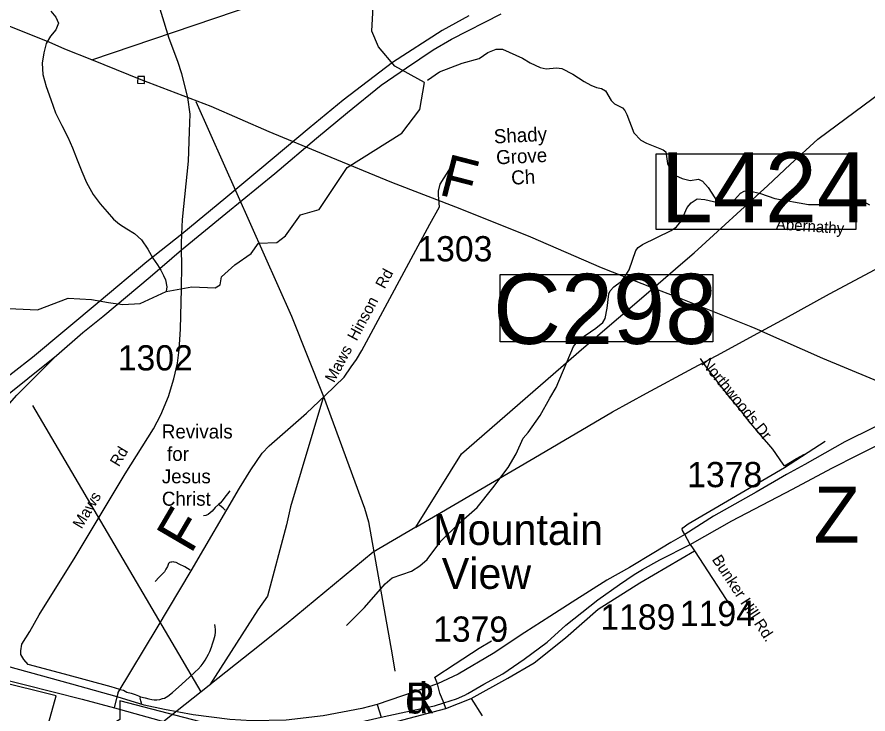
# Model space of a CAD drawing. Extents: x 1268485 to 1426702, y 514839 to 616766.
# Drawn here: x 1315174 to 1320154, y 553313 to 557393 of the extents above; entities that cross this region are included whole.
import ezdxf

# ---------------------------------------------------------------- set-up
doc = ezdxf.new("R2010")
doc.units = 0
for name, color, linetype in [('Old_Level_10', 7, 'Continuous'), ('Old_Level_11', 7, 'Continuous'), ('Old_Level_13', 7, 'Continuous'), ('Old_Level_21', 7, 'Continuous'), ('Old_Level_22', 7, 'Continuous'), ('Old_Level_27', 7, 'Continuous'), ('Old_Level_28', 7, 'Continuous'), ('Old_Level_31', 7, 'Continuous'), ('Old_Level_32', 7, 'Continuous'), ('Old_Level_35', 7, 'Continuous'), ('Old_Level_39', 7, 'Continuous'), ('Old_Level_47', 7, 'Continuous'), ('Old_Level_48', 7, 'Continuous'), ('Old_Level_49', 7, 'Continuous'), ('Old_Level_50', 7, 'Continuous'), ('Old_Level_56', 7, 'Continuous'), ('Old_Level_59', 7, 'Continuous'), ('Old_Level_62', 7, 'Continuous'), ('Old_Level_8', 7, 'Continuous'), ('Old_Level_9', 7, 'Continuous')]:
    doc.layers.add(name, color=color, linetype=linetype)

msp = doc.modelspace()

# ---------------------------------------------------------------- linework, layer by layer
at = {"layer": 'Old_Level_22'}
for p, q in [((1318166.094, 556578.704), (1318166.094, 556578.704)), ((1316021.62, 555007.979), (1316021.62, 555007.979))]:
    msp.add_line(p, q, dxfattribs=at)
at = {"layer": 'Old_Level_27'}
for points in [[(1316136.242, 556029.593), (1316395.977, 556242.594), (1316681.882, 556477.498), (1316926.576, 556683.413), (1317107.393, 556834.352), (1317304.178, 556993.287), (1317453.054, 557095.245), (1317609.658, 557201.202), (1317716.293, 557264.176), (1318006.716, 557412.428)], [(1317818.292, 557400.12), (1317662.719, 557314.155), (1317371.146, 557126.232), (1317082.665, 556906.322), (1316884.334, 556743.389), (1316595.338, 556500.489), (1316395.786, 556335.128), (1316138.404, 556121.643)], [(1316138.404, 556121.643), (1315934.407, 555959.71), (1315654.098, 555726.542), (1315265.515, 555399.752), (1315032.133, 555220.857), (1314895.168, 555108.796)], [(1315404.994, 555412.317), (1315559.725, 555545.451), (1315677.001, 555639.357), (1315953.982, 555871.746), (1316136.242, 556029.593)], [(1314045.729, 553969.607), (1314290.522, 554273.456), (1314507.215, 554523.046), (1314713.336, 554765.795), (1314919.459, 554984.614), (1315066.869, 555142.532), (1315404.994, 555412.317)]]:
    msp.add_lwpolyline(points, dxfattribs=at)
at = {"layer": 'Old_Level_28'}
for points in [[(1321009.747, 555223.944), (1320942.802, 555211.977), (1320814.195, 555188.044), (1320622.167, 555143.597), (1320387.858, 555071.797), (1320188.869, 554990.281), (1320018.142, 554905.712), (1319785.347, 554774.342), (1319677.882, 554714.51), (1319499.948, 554611.939), (1319249.768, 554470.462), (1319081.541, 554363.583)], [(1319113.234, 554305.494), (1319357.244, 554443.507), (1319711.428, 554630.058), (1319942.732, 554752.978), (1320097.603, 554830.316), (1320320.048, 554940.975), (1320457.384, 554997.373), (1320613.514, 555050.88), (1320747.96, 555082.694), (1320827.47, 555102.94), (1320934.449, 555127.525), (1321032.647, 555136.758)], [(1319081.541, 554363.583), (1319000.043, 554316.606), (1318900.064, 554255.919), (1318758.26, 554170.885), (1318625.745, 554096.437), (1318423.532, 553967.453), (1318291.403, 553883.687), (1318145.179, 553789.664), (1317960.198, 553666.579), (1317755.837, 553546.913), (1317634.277, 553490.499)], [(1317793.981, 553424.126), (1317812.21, 553432.375), (1317905.418, 553488.053), (1318016.57, 553548.621), (1318142.176, 553635.124), (1318277.306, 553733.248), (1318386.533, 553832.4), (1318573.275, 553981.128), (1318700.12, 554071.733), (1318785.552, 554129.415), (1318834.88, 554158.476), (1318935.299, 554214.89), (1319113.234, 554305.494)], [(1315759.943, 553413.037), (1315495.54, 553487.081), (1314996.862, 553624.681)], [(1315044.48, 553529.363), (1315555.438, 553399.894), (1315743.943, 553348.608)], [(1317634.277, 553490.499), (1317572.617, 553468.276), (1317282.56, 553367.819)], [(1317282.56, 553367.819), (1317192.083, 553345.191), (1316966.582, 553302.453), (1316749.89, 553276.811), (1316547.291, 553273.391), (1316418.685, 553281.939), (1316205.516, 553307.581), (1316036.39, 553340.062), (1315918.355, 553363.995), (1315759.943, 553413.037)], [(1317671.277, 553377.672), (1317746.561, 553402.668), (1317793.981, 553424.126)], [(1315743.943, 553348.608), (1316087.48, 553252.876), (1316242.512, 553211.848), (1316408.114, 553184.495), (1316566.076, 553173.55), (1316623.887, 553173.55), (1316768.806, 553191.164), (1316895.35, 553206.246), (1317160.371, 553261.424), (1317304.385, 553295.109)], [(1317304.385, 553295.109), (1317495.099, 553334.932), (1317616.658, 553360.575), (1317671.277, 553377.672)]]:
    msp.add_lwpolyline(points, dxfattribs=at)
at = {"layer": 'Old_Level_31'}
for p, q in [((1316891.606, 556761.816), (1316891.606, 556761.816)), ((1316137.454, 556075.615), (1316137.454, 556075.615)), ((1316137.681, 555802.635), (1316137.681, 555802.635)), ((1315710.643, 555721.648), (1315710.643, 555721.648))]:
    msp.add_line(p, q, dxfattribs=at)
for points in [[(1318914.913, 556592.193), (1320083.384, 556592.193), (1320083.384, 556149.253), (1318914.913, 556149.253), (1318914.913, 556592.193)], [(1318001.657, 555885.656), (1319245.558, 555885.656), (1319245.558, 555490.755), (1318001.657, 555490.755), (1318001.657, 555885.656)]]:
    msp.add_lwpolyline(points, dxfattribs=at)
at = {"layer": 'Old_Level_32'}
for p, q in [((1319138.951, 554268.526), (1319350.442, 553943.966)), ((1315743.943, 553348.608), (1315759.943, 553413.037)), ((1317282.56, 553367.819), (1317304.385, 553295.109))]:
    msp.add_line(p, q, dxfattribs=at)
for points in [[(1316138.404, 556121.643), (1316142.526, 556207.608), (1316176.62, 556549.056), (1316183.382, 556723.269), (1316186.763, 556824.753), (1316173.239, 556922.854), (1316137.742, 557059.858), (1316115.767, 557132.588), (1316064.211, 557266.377), (1315937.434, 557683.475)], [(1315766.846, 553439.214), (1315994.061, 553816.773), (1316193.524, 554150.655), (1316476.969, 554634.191), (1316541.587, 554742.746), (1316607.764, 554839.263), (1316648.851, 554882.259), (1316868.146, 555074.325), (1316978.019, 555177.5), (1317087.893, 555284.058), (1317130.152, 555344.949), (1317160.578, 555388.925), (1317192.695, 555441.358), (1317589.93, 556179.653), (1317647.402, 556281.644), (1317640.641, 556350.991), (1317640.641, 556373.318), (1317650.783, 556415.603), (1317711.636, 556510.321)], [(1316136.242, 556029.593), (1316137.374, 556066.666), (1316138.404, 556121.643)], [(1315775.543, 553457.053), (1315725.77, 553473.158), (1315451.918, 553546.136), (1315238.47, 553601.966), (1315213.115, 553632.409), (1315197.239, 553661.822), (1315196.427, 553683.266), (1315202.16, 553722.674), (1315248.705, 553795.643), (1315302.979, 553894.627), (1315513.945, 554230.287), (1315806.431, 554718.626), (1315972.086, 554982.485), (1316015.191, 555064.178), (1316060.102, 555172.034), (1316092.041, 555275.991), (1316113.801, 555367.209), (1316123.515, 555444.955), (1316131.217, 555566.619), (1316137.422, 555801.144), (1316138.987, 555941.743), (1316136.242, 556029.593)], [(1319113.234, 554305.494), (1319131.292, 554279.851), (1319138.951, 554268.526)], [(1315759.943, 553413.037), (1315765.391, 553434.978), (1315766.846, 553439.214)], [(1317831.36, 553403.744), (1317896.53, 553302.002)]]:
    msp.add_lwpolyline(points, dxfattribs=at)
at = {"layer": 'Old_Level_35'}
for points in [[(1319665.586, 554765.234), (1319658.409, 554775.64), (1319597.919, 554862.89), (1319525.843, 554948.243), (1319459.099, 555025.701), (1319409.271, 555088.806), (1319339.861, 555174.62), (1319276.705, 555254.232), (1319204.014, 555351.017), (1319173.871, 555394.231)], [(1319665.586, 554765.234), (1319736.637, 554808.039), (1319781.953, 554834.901)], [(1316419.919, 554620.006), (1316406.488, 554602.166), (1316390.904, 554582.174), (1316373.783, 554561.053), (1316362.607, 554548.238), (1316353.175, 554538.805)], [(1316353.175, 554538.805), (1316333.592, 554521.017), (1316315.343, 554499.896), (1316292.479, 554480.929), (1316279.766, 554474.316), (1316264.797, 554473.752)], [(1316392.032, 554507.125), (1316380.857, 554517.121), (1316368.144, 554528.245), (1316353.175, 554538.805)], [(1316186.878, 554154.589), (1316155.71, 554174.018), (1316123.517, 554190.678), (1316104.652, 554199.649), (1316094.502, 554202.366), (1316087.325, 554204.058), (1316080.148, 554202.93), (1316073.381, 554201.238), (1316066.717, 554199.085), (1316059.54, 554194.625), (1316057.9, 554187.397), (1316054.004, 554175.709), (1316045.597, 554160.689), (1316036.164, 554145.669), (1316024.989, 554132.853), (1316006.739, 554115.065), (1315982.236, 554089.485)], [(1315896.524, 553413.479), (1315923.386, 553407.994), (1315945.634, 553402.56), (1315963.166, 553397.639), (1315975.982, 553396.614), (1315991.36, 553396.101), (1316009.713, 553398.562), (1316025.092, 553403.073), (1316037.6, 553406.559), (1316056.977, 553417.939), (1316084.249, 553438.803), (1316138.998, 553488.016), (1316184.109, 553529.231), (1316216.508, 553559.066), (1316234.86, 553576.444), (1316251.777, 553595.309), (1316263.67, 553611.252), (1316275.665, 553629.143), (1316285.508, 553646.009), (1316295.043, 553662.925), (1316301.912, 553678.817), (1316311.857, 553704.141), (1316318.419, 553724.492), (1316325.288, 553746.894), (1316333.797, 553774.166), (1316335.745, 553792.108), (1316335.233, 553807.025), (1316333.797, 553824.352), (1316331.747, 553837.322)], [(1315775.543, 553457.053), (1315798.099, 553451.773), (1315807.531, 553447.261), (1315816.964, 553440.802), (1315842.39, 553434.395), (1315864.741, 553427.884), (1315875.096, 553423.937), (1315885.451, 553419.426), (1315896.524, 553413.479)], [(1315905.136, 553368.881), (1315899.497, 553389.642), (1315895.499, 553405.585), (1315896.524, 553413.479)]]:
    msp.add_lwpolyline(points, dxfattribs=at)
at = {"layer": 'Old_Level_39'}
for p, q in [((1319113.234, 554305.494), (1319081.541, 554363.583)), ((1317683.904, 553344.453), (1317671.277, 553377.672))]:
    msp.add_line(p, q, dxfattribs=at)
for points in [[(1319081.541, 554363.583), (1319068.51, 554388.183), (1319067.551, 554397.141), (1319070.428, 554403.22), (1319100.902, 554426.015), (1319665.601, 554755.204), (1319903.599, 554911.141)], [(1317831.36, 553403.744), (1318046.762, 553522.326), (1318201.447, 553611.986), (1318383.129, 553759.509), (1318574.279, 553927.042), (1318817.92, 554081.544), (1319138.951, 554268.526)], [(1317634.277, 553490.499), (1317618.423, 553528.109), (1317738.116, 553607.648), (1317878.344, 553698.754), (1317950.627, 553742.138)], [(1317671.277, 553377.672), (1317649.236, 553436.104), (1317634.277, 553490.499)], [(1317322.203, 553249.007), (1317431.431, 553279.778), (1317683.904, 553344.453), (1317831.36, 553403.744)]]:
    msp.add_lwpolyline(points, dxfattribs=at)
at = {"layer": 'Old_Level_47'}
msp.add_lwpolyline([(1314996.862, 553624.681), (1314845.658, 553694.17), (1314809.509, 553726.328), (1314792.724, 553767.768), (1314773.432, 553843.912), (1314746.638, 554000.493), (1314740.207, 554091.983), (1314738.064, 554196.012), (1314749.962, 554295.467), (1314760.68, 554378.047), (1314780.314, 554475.322), (1314810.672, 554592.458), (1314859.825, 554731.286), (1314946.564, 554897.59), (1315045.828, 555036.246), (1315172.254, 555178.822), (1315404.994, 555412.317)], dxfattribs=at)
at = {"layer": 'Old_Level_48'}
msp.add_lwpolyline([(1316424.277, 552638.164), (1316416.983, 552878.984), (1316460.747, 553024.935), (1316227.338, 553061.423), (1316307.572, 553141.697), (1316336.748, 553243.862), (1315775.106, 553389.813), (1315775.106, 553280.35), (1315702.166, 553236.565), (1315621.931, 552769.521), (1315249.934, 552864.389), (1315403.11, 553419.004), (1314702.88, 553594.145)], dxfattribs=at)
at = {"layer": 'Old_Level_49'}
msp.add_lwpolyline([(1316424.277, 552638.164), (1316416.983, 552878.984), (1316460.747, 553024.935), (1316227.338, 553061.423), (1316307.572, 553141.697), (1316336.748, 553243.862), (1315775.106, 553389.813), (1315775.106, 553280.35), (1315702.166, 553236.565), (1315621.931, 552769.521), (1315249.934, 552864.389), (1315403.11, 553419.004), (1314702.88, 553594.145)], dxfattribs=at)
at = {"layer": 'Old_Level_50'}
for p, q in [((1316137.454, 556075.615), (1316137.454, 556075.615)), ((1316137.681, 555802.635), (1316137.681, 555802.635)), ((1315710.643, 555721.649), (1315710.643, 555721.649))]:
    msp.add_line(p, q, dxfattribs=at)
at = {"layer": 'Old_Level_56'}
for p, q in [((1315612.049, 557141.559), (1318755.469, 558212.828)), ((1316250.952, 553442.48), (1315266.758, 555119.99))]:
    msp.add_line(p, q, dxfattribs=at)
for points in [[(1315612.049, 557141.559), (1315454.225, 557205.417), (1315361.185, 557245.508), (1315022.114, 557379.59), (1314595.843, 557555.646), (1314344.002, 557649.356), (1314167.526, 557719.538), (1313746.893, 557877.472), (1313391.86, 558013.877), (1313035.025, 558160.123), (1312673.991, 558296.648), (1312499.474, 558364.79), (1312225.878, 558471.143), (1311795.766, 558645.276), (1311345.493, 558821.815), (1310887.5, 559002.512), (1310673.226, 559083.66), (1310558.227, 559126.393), (1310145.713, 559289.967), (1309729.562, 559461.818), (1309547.085, 559532.121)], [(1318897.6, 555806.507), (1319057.069, 555944.969), (1319136.683, 556013.202), (1319568.037, 556407.324), (1319698.981, 556530.352), (1319860.447, 556678.579), (1320290.274, 556996.894), (1320493.664, 557140.276), (1320817.474, 557380.884), (1321413.919, 557815.106), (1321670.356, 557999.241), (1321930.834, 558185.296), (1322368.342, 558497.453), (1323149.329, 559033.415)], [(1319530.229, 555553.665), (1319672.047, 555630.452), (1319929.438, 555772.547), (1320492.785, 556073.57), (1320904.276, 556296.207), (1321307.848, 556523.005), (1321711.093, 556743.606), (1322112.825, 556978.445), (1322529.997, 557194.966), (1322933.443, 557415.562), (1323344.853, 557634.199)], [(1318897.6, 555806.507), (1318594.246, 555925.664), (1318180.217, 556103.474), (1317767.782, 556271.048), (1317367.07, 556424.579), (1316978.677, 556583.665), (1316649.683, 556721.347), (1316310.889, 556869.23), (1315900.217, 557024.963), (1315612.049, 557141.559)], [(1315879.812, 557005.364), (1315919.817, 557004.557), (1315920.622, 557044.562), (1315880.618, 557045.368), (1315879.812, 557005.364)], [(1316220.51, 556898.756), (1316781.148, 555641.017), (1316967.028, 555171.691)], [(1317508.299, 554406.147), (1317774.493, 554836.207), (1318491.375, 555457.902), (1318897.6, 555806.507)], [(1319530.229, 555553.665), (1319470.71, 555579.074), (1319030.638, 555755.407), (1318897.6, 555806.507)], [(1317508.299, 554406.147), (1318197.986, 554810.281), (1318658.685, 555081.754), (1318857.39, 555191.213), (1319132.632, 555338.751), (1319266.438, 555410.475), (1319268.637, 555411.654), (1319530.229, 555553.665)], [(1319530.229, 555553.665), (1319888.619, 555395.182), (1320314.894, 555219.327), (1320822.084, 555007.427), (1321290.516, 554838.327), (1321712.832, 554674.557), (1321911.23, 554599.932), (1322194.742, 554479.174), (1322648.654, 554294.559), (1323076.765, 554120.467), (1323507.239, 553954.332), (1323945.19, 553772.039), (1324156.677, 553670.992), (1324455.985, 553539.908), (1324864.011, 553362.415), (1325341.793, 553171.111), (1325696.539, 553020.703), (1325981.851, 552900.105), (1326231.65, 552802.159)], [(1316967.028, 555171.691), (1316775.088, 554525.294), (1316750.728, 554420.852), (1316639.37, 554003.084), (1316583.69, 553923.011), (1316303.072, 553483.599)], [(1316967.028, 555171.691), (1317206.602, 554518.331), (1317230.962, 554438.258), (1317369.066, 553659.676), (1317384.73, 553563.621)], [(1317508.299, 554406.147), (1317258.627, 554259.894), (1316749.468, 553839.833), (1316546.714, 553677.851), (1316303.072, 553483.599)], [(1316250.952, 553442.48), (1315933.035, 553191.956), (1315580.304, 552905.911), (1315233.737, 552637.751), (1314809.561, 552291.513)], [(1316303.072, 553483.599), (1316298.001, 553479.556), (1316250.952, 553442.48)]]:
    msp.add_lwpolyline(points, dxfattribs=at)
at = {"layer": 'Old_Level_59'}
for points in [[(1317558.779, 557009.17), (1317385.715, 557104.57), (1317288.725, 557218.118), (1317249.765, 557310.802), (1317278.78, 557841.989), (1317140.78, 557995.727), (1317170.718, 558228.205), (1317168.77, 558503.948)], [(1315371.591, 557427.732), (1315401.733, 557392.925), (1315415.882, 557356.529), (1315400.913, 557318.85), (1315369.232, 557280.505), (1315344.216, 557238.008), (1315329.965, 557183.208), (1315320.635, 557122.359), (1315324.121, 557057.152), (1315345.446, 556985.538), (1315371.591, 556909.771), (1315399.888, 556832.979), (1315436.079, 556758.032), (1315470.426, 556690.109), (1315498.005, 556627.363), (1315526.302, 556557.594), (1315552.754, 556488.851), (1315581.256, 556425.079), (1315620.421, 556355.105), (1315661.227, 556299.023), (1315702.135, 556253.041), (1315739.146, 556210.082), (1315773.39, 556181.221), (1315817.579, 556153.18), (1315861.973, 556125.088), (1315902.983, 556088.127), (1315938.765, 556034.198), (1315968.497, 555982.423), (1315995.462, 555941.72), (1316015.147, 555911.782), (1316031.756, 555879.846), (1316043.444, 555854.419), (1316051.133, 555814.537), (1316046.725, 555785.675)], [(1317577.131, 557024.139), (1317646.233, 557072.582), (1317779.517, 557123.538), (1317878.25, 557151.22), (1317929.103, 557186.028), (1317977.597, 557204.892), (1318015.635, 557204.072), (1318132.412, 557151.271), (1318177.728, 557124.204), (1318235.245, 557096.83), (1318271.027, 557090.012), (1318331.21, 557094.677), (1318363.095, 557091.909), (1318426.354, 557058.434), (1318493.406, 557014.86), (1318532.879, 556993.894), (1318564.662, 556981.181), (1318594.497, 556974.465), (1318618.283, 556961.906), (1318650.989, 556905.106), (1318670.468, 556884.652), (1318718.041, 556861.533), (1318731.677, 556845.231), (1318743.159, 556822.931), (1318784.682, 556715.894), (1318825.59, 556672.936), (1318857.271, 556654.173), (1318956.414, 556615.88), (1318970.152, 556603.475), (1318980.507, 556535.243), (1319001.423, 556488.748), (1319026.849, 556466.09), (1319066.527, 556447.173), (1319114.304, 556436.05), (1319162.491, 556442.97), (1319186.277, 556432.41), (1319219.393, 556395.603), (1319275.372, 556308.251)], [(1316046.725, 555785.675), (1316197.753, 555813.948), (1316333.738, 555808.117), (1316362.878, 555825.61), (1316370.649, 555872.257), (1316448.353, 555942.229), (1316543.771, 556008.772), (1316586.281, 556068.565), (1316695.07, 556072.452), (1316745.747, 556113.041), (1316832.689, 556236.021), (1316941.777, 556266.677), (1317105.716, 556512.79), (1317426.725, 556713.126), (1317530.789, 556852.203), (1317558.779, 557009.17)], [(1319275.372, 556308.251), (1319321.304, 556303.176), (1319373.797, 556321.989), (1319408.656, 556361.206), (1319429.059, 556372.739), (1319461.047, 556376.02), (1319524.818, 556360.488), (1319608.069, 556330.55), (1319805.432, 556295.947), (1319915.442, 556295.384), (1320035.91, 556310.609), (1320070.154, 556321.784), (1320110.139, 556322.861), (1320163.555, 556293.589)], [(1313745.117, 555306.264), (1313897.676, 555185.59), (1314014.658, 555183.232), (1314300.706, 555269.354), (1314442.705, 555282.939), (1314526.673, 555346.864), (1314664.673, 555518.032), (1314718.663, 555551.895), (1314794.426, 555546.064), (1314835.221, 555559.669), (1314860.476, 555582.993), (1314901.271, 555641.302), (1314942.066, 555672.4), (1314992.576, 555680.175), (1315083.88, 555687.95), (1315293.671, 555679.408), (1315473.148, 555747.864), (1315609.827, 555738.595), (1315708.863, 555721.649), (1315793.58, 555710.406), (1315895.553, 555716.931), (1316046.725, 555785.675)]]:
    msp.add_lwpolyline(points, dxfattribs=at)
at = {"layer": 'Old_Level_62'}
msp.add_lwpolyline([(1317102.538, 553831.426), (1317207.114, 553937.08), (1317328.403, 554074.311), (1317369.105, 554109.375), (1317482.089, 554148.745), (1317530.892, 554179.657), (1317573.747, 554216.668), (1317654.435, 554324.833), (1317756.756, 554426.539), (1317866.972, 554522.042), (1317957.81, 554637.999), (1318048.545, 554755.904), (1318094.477, 554836.951), (1318136.615, 554927.942), (1318165.425, 554961.315), (1318235.758, 555059.74), (1318292.147, 555162.522), (1318329.672, 555223.679), (1318431.275, 555463.436), (1318462.136, 555502.703), (1318561.893, 555572.473), (1318602.596, 555605.537), (1318615.309, 555629.272), (1318628.638, 555688.942), (1318636.635, 555772.86), (1318645.042, 555790.648), (1318667.495, 555814.127), (1318712.402, 555847.088), (1318737.11, 555882.512), (1318755.873, 555914.09), (1318794.628, 556027.278), (1318808.981, 556042.965), (1318835.433, 556062.342), (1319001.423, 556142.568), (1319034.026, 556165.791), (1319060.683, 556197.164), (1319096.669, 556278.415), (1319119.225, 556305.842), (1319153.776, 556329.115), (1319199.81, 556324.04), (1319275.372, 556308.251)], dxfattribs=at)

# ---------------------------------------------------------------- texts
at = {"layer": 'Old_Level_10'}
msp.add_text('Northwoods Dr', height=65.61666, rotation=309.283258, dxfattribs=at).set_placement((1319175.807, 555363.951))
at = {"layer": 'Old_Level_11'}
for s, rotation, p in [('Maws  Hinson   Rd', 61.717772, (1317029.477, 555248.195)), ('Maws        Rd', 59.080872, (1315551.553, 554392.811)), ('Bunker Hill Rd.', 303.300828, (1319238.151, 554217.925))]:
    msp.add_text(s, height=65.61666, rotation=rotation, dxfattribs=at).set_placement(p)
at = {"layer": 'Old_Level_13'}
msp.add_text('Z', height=328.083, dxfattribs=at).set_placement((1319836.903, 554316.476))
at = {"layer": 'Old_Level_21'}
msp.add_text('Abernathy', height=65.6167, rotation=356.183556, dxfattribs=at).set_placement((1319613.579, 556149.936))
at = {"layer": 'Old_Level_22'}
for s, height, rotation, p in [('Shady', 82.0208, 2.8632, (1317966.532, 556652.677)), ('F', 246.062, 345.534936, (1317635.03, 556355.042)), ('Grove', 82.0208, 2.8632, (1317979.952, 556530.163)), ('Ch', 82.0208, 2.8632, (1318068.105, 556411.457)), ('F', 246.062, 59.621522, (1316191.484, 554244.789))]:
    msp.add_text(s, height=height, rotation=rotation, dxfattribs=at).set_placement(p)
for s, p in [('Revivals', (1316021.62, 554925.958)), (' for', (1316021.62, 554794.725)), ('Jesus ', (1316021.62, 554663.492)), ('Christ', (1316021.62, 554532.258))]:
    msp.add_text(s, height=82.0208, dxfattribs=at).set_placement(p)
at = {"layer": 'Old_Level_31'}
for s, p in [('L424', (1318940.374, 556191.076)), ('C298', (1317960.709, 555479.642))]:
    msp.add_text(s, height=410.1042, dxfattribs=at).set_placement(p)
at = {"layer": 'Old_Level_8'}
for s, p in [('1303', (1317516.705, 555962.808)), ('1302', (1315763.555, 555324.234)), ('1378', (1319096.079, 554640.865)), ('1189', (1318587.419, 553807.295)), ('1194', (1319053.484, 553828.142)), ('1379', (1317609.131, 553736.382))]:
    msp.add_text(s, height=147.6375, dxfattribs=at).set_placement(p)
at = {"layer": 'Old_Level_9'}
for s, height, p in [('Mountain', 180.4458, (1317610.539, 554302.641)), ('View', 180.4458, (1317659.743, 554045.387)), ('d', 180.446, (1317446.349, 553316.116)), ('R', 180.446, (1317447.285, 553316.116))]:
    msp.add_text(s, height=height, dxfattribs=at).set_placement(p)

doc.saveas('drawing.dxf')
